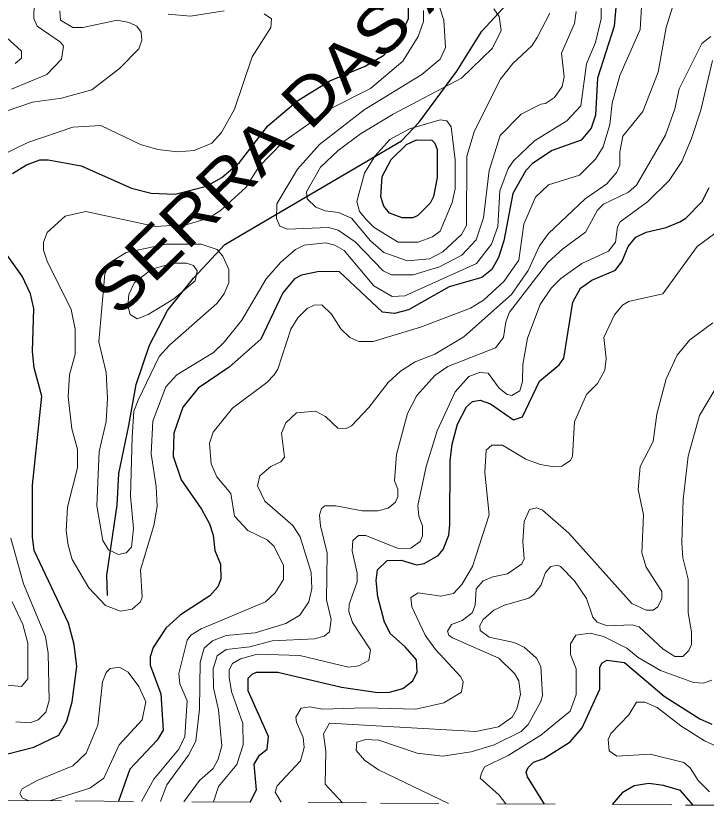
# Model space of a CAD drawing. Extents: x 577 to 602.9, y 7483.8 to 7511.6.
# Drawn here: x 600.48 to 601.665, y 7483.775 to 7485.137 of the extents above; entities that cross this region are included whole.
import ezdxf
from ezdxf.enums import TextEntityAlignment as Align

# ---------------------------------------------------------------- set-up
doc = ezdxf.new("R2010")
doc.units = 0
doc.header["$LTSCALE"] = 0.032
doc.linetypes.add('SHORT_DASHED', pattern=[2.7, 1.5, -1.2])
for name, color, linetype, lineweight in [('1', 7, 'Continuous', 25), ('2', 7, 'Continuous', 13), ('26', 7, 'Continuous', 25), ('62', 7, 'SHORT_DASHED', 13)]:
    doc.layers.add(name, color=color, linetype=linetype, lineweight=lineweight)

msp = doc.modelspace()

# ---------------------------------------------------------------- linework, layer by layer
at = {"layer": '1'}
for points in [[(601.5131, 7485.1904), (601.5068, 7485.1189), (601.4782, 7485.0298), (601.475, 7484.9662), (601.467, 7484.9439), (601.4503, 7484.9232), (601.4002, 7484.9057), (601.3668, 7484.8835), (601.3549, 7484.8716), (601.3326, 7484.8318), (601.3175, 7484.7507), (601.308, 7484.7221), (601.2969, 7484.7014), (601.2794, 7484.6879), (601.2237, 7484.672), (601.1537, 7484.6322), (601.1299, 7484.6258), (601.1092, 7484.6282), (601.0352, 7484.6974), (601.0003, 7484.6982), (600.97, 7484.6918), (600.9581, 7484.6855), (600.9382, 7484.6616), (600.9001, 7484.5821), (600.846, 7484.5336), (600.7927, 7484.4978), (600.7665, 7484.4652), (600.7506, 7484.4207), (600.7498, 7484.3809), (600.7633, 7484.3404), (600.7983, 7484.2903), (600.8118, 7484.2648), (600.8182, 7484.2457), (600.8213, 7484.2195), (600.8309, 7484.1957), (600.8317, 7484.1702), (600.8261, 7484.1567), (600.8126, 7484.1416), (600.7625, 7484.109), (600.7371, 7484.0859), (600.7156, 7484.0525), (600.71, 7484.0366), (600.71, 7484.0223), (600.7283, 7483.973), (600.7323, 7483.911), (600.7219, 7483.8935), (600.675, 7483.8442), (600.6557, 7483.7889)], [(600.4739, 7484.866), (600.4977, 7484.8811), (600.5208, 7484.8898), (600.5351, 7484.8898), (600.5915, 7484.8795), (600.6782, 7484.8413), (600.7116, 7484.8326), (600.753, 7484.831), (600.807, 7484.8445), (600.8333, 7484.8596), (600.8635, 7484.8851), (600.912, 7484.9479), (600.9637, 7484.9916), (601.0185, 7485.025), (601.079, 7485.0505), (601.1116, 7485.0695), (601.1402, 7485.1014), (601.1537, 7485.1324), (601.1537, 7485.1578)], [(600.8816, 7483.7874), (600.893, 7483.8085), (600.8888, 7483.8523), (600.8976, 7483.8679), (600.9111, 7483.8785), (600.9136, 7483.8998), (600.8786, 7483.9786), (600.8786, 7484), (600.885, 7484.0072), (600.8929, 7484.0104), (600.9295, 7484.0104), (601.0384, 7483.9849), (601.1012, 7483.9754), (601.1211, 7483.9762), (601.1442, 7483.9825), (601.1609, 7483.9953), (601.1688, 7484.0112), (601.1672, 7484.0318), (601.1482, 7484.0541), (601.1227, 7484.0764), (601.1124, 7484.0963), (601.1012, 7484.14), (601.0981, 7484.1678), (601.1004, 7484.1861), (601.1171, 7484.202), (601.141, 7484.2028), (601.1672, 7484.1949), (601.1808, 7484.1972), (601.2046, 7484.2108), (601.2134, 7484.2211), (601.2229, 7484.2457), (601.2245, 7484.264), (601.2253, 7484.373), (601.2285, 7484.4016), (601.238, 7484.4358), (601.2531, 7484.466), (601.2635, 7484.4748), (601.277, 7484.4771), (601.2945, 7484.4708), (601.3342, 7484.4437), (601.3493, 7484.4485), (601.3788, 7484.5097), (601.4122, 7484.5376), (601.4201, 7484.5495), (601.436, 7484.6457), (601.4487, 7484.6696), (601.4686, 7484.6831), (601.5092, 7484.7006), (601.5203, 7484.7157), (601.5306, 7484.7411), (601.5442, 7484.757), (601.5617, 7484.7658), (601.5958, 7484.7737), (601.6197, 7484.7833), (601.63, 7484.7896), (601.6579, 7484.8183), (601.6698, 7484.8421)], [(600.4659, 7483.8704), (600.5104, 7483.8816), (600.5534, 7483.9022), (600.5669, 7483.9261), (600.5764, 7483.9595), (600.5844, 7484.0199), (600.5796, 7484.0581), (600.5701, 7484.0947), (600.5112, 7484.2195), (600.508, 7484.2426), (600.508, 7484.3316), (600.5239, 7484.4843), (600.5112, 7484.5328), (600.508, 7484.5606), (600.5104, 7484.6346), (600.5049, 7484.66), (600.4905, 7484.6903), (600.4532, 7484.7419)], [(601.387, 7483.7841), (601.3581, 7483.8307), (601.3557, 7483.8386), (601.3589, 7483.8466), (601.3684, 7483.8561), (601.3859, 7483.8625), (601.4312, 7483.8911), (601.4519, 7483.915), (601.4821, 7483.981), (601.4821, 7484.0191), (601.4861, 7484.0263), (601.4941, 7484.031), (601.5243, 7484.0271), (601.5927, 7483.969), (601.6539, 7483.9301), (601.6746, 7483.9213)], [(601.6422, 7483.7823), (601.6207, 7483.8072), (601.5912, 7483.8161), (601.5663, 7483.8195), (601.541, 7483.8153), (601.5204, 7483.8035), (601.5031, 7483.7833)]]:
    msp.add_lwpolyline(points, dxfattribs=at)
msp.add_lwpolyline([(601.1239, 7484.8904), (601.1505, 7484.9161), (601.1672, 7484.924), (601.1935, 7484.9232), (601.1991, 7484.9185), (601.203, 7484.9073), (601.203, 7484.8596), (601.1967, 7484.827), (601.1911, 7484.8151), (601.1696, 7484.7944), (601.1609, 7484.7904), (601.1426, 7484.7904), (601.1211, 7484.7984), (601.1116, 7484.8103), (601.106, 7484.8262), (601.1084, 7484.8612)], close=True, dxfattribs=at)
at = {"layer": '2'}
for points in [[(600.695, 7483.7886), (600.7164, 7483.8267), (600.7593, 7483.8784), (600.7697, 7483.8998), (600.7736, 7483.9611), (600.7609, 7483.9905), (600.7593, 7484.008), (600.7736, 7484.0652), (600.78, 7484.074), (600.7975, 7484.0851), (600.908, 7484.1312), (600.9247, 7484.1464), (600.939, 7484.1694), (600.939, 7484.1933), (600.9231, 7484.2259), (600.9112, 7484.2378), (600.8778, 7484.2537), (600.8547, 7484.2783), (600.8484, 7484.3173), (600.8245, 7484.3459), (600.815, 7484.3682), (600.8118, 7484.4032), (600.8182, 7484.4223), (600.8516, 7484.4636), (600.9104, 7484.5074), (600.9231, 7484.5209), (600.9295, 7484.5304), (600.9518, 7484.5988), (600.9637, 7484.6187), (600.9796, 7484.6346), (600.9915, 7484.6402), (601.005, 7484.6409), (601.0217, 7484.625), (601.0376, 7484.5996), (601.0527, 7484.5845), (601.0686, 7484.5781), (601.0933, 7484.5781), (601.1744, 7484.6028), (601.2603, 7484.6354), (601.2825, 7484.6489), (601.3175, 7484.6807), (601.343, 7484.7173), (601.3517, 7484.7793), (601.3716, 7484.8254), (601.3939, 7484.8469), (601.4471, 7484.8636), (601.475, 7484.8906), (601.4877, 7484.9121), (601.4996, 7484.9503), (601.5036, 7484.9869), (601.5163, 7485.0346), (601.5513, 7485.1133), (601.5569, 7485.2111)], [(601.1983, 7485.1793), (601.2142, 7485.1292), (601.2173, 7485.0823), (601.2078, 7485.0624), (601.1768, 7485.0362), (601.0774, 7484.9757), (601.0011, 7484.9161), (600.9629, 7484.8739), (600.9279, 7484.8143), (600.9271, 7484.7889), (600.9327, 7484.7761), (600.9462, 7484.7706), (601.0162, 7484.7737), (601.0329, 7484.769), (601.0623, 7484.7491), (601.11, 7484.699), (601.1243, 7484.6926), (601.1617, 7484.6926), (601.207, 7484.7062), (601.2452, 7484.726), (601.2698, 7484.7523), (601.2825, 7484.7904), (601.2921, 7484.8716), (601.3112, 7484.9312), (601.347, 7484.9678), (601.3811, 7484.9853), (601.3891, 7484.9861), (601.4042, 7484.9964), (601.4177, 7485.0155), (601.4209, 7485.0322), (601.4161, 7485.0727), (601.4384, 7485.1236), (601.4416, 7485.1443)], [(601.3072, 7484.7753), (601.3104, 7484.8366), (601.3247, 7484.8747), (601.3342, 7484.8882), (601.37, 7484.9224), (601.4257, 7484.9566), (601.4495, 7484.9821), (601.4591, 7485.0544), (601.475, 7485.091), (601.4845, 7485.1316), (601.4837, 7485.1705)], [(600.4723, 7485.0107), (600.5327, 7485.0362), (600.5581, 7485.0624), (600.5613, 7485.0847), (600.5565, 7485.0918), (600.516, 7485.1189), (600.5104, 7485.1324), (600.5112, 7485.1586)], [(600.4516, 7484.8962), (600.5001, 7484.9193), (600.5772, 7484.9455), (600.6257, 7484.9487), (600.6933, 7484.9161), (600.7235, 7484.9073), (600.7569, 7484.9034), (600.7856, 7484.9057), (600.8158, 7484.9185), (600.8325, 7484.9368), (600.8547, 7484.9765), (600.885, 7485.0664), (600.9176, 7485.1165), (600.9184, 7485.1316), (600.9056, 7485.1403)], [(600.4627, 7484.9733), (600.508, 7484.9884), (600.5581, 7484.9956), (600.6098, 7485.0099), (600.6575, 7485.0465), (600.6909, 7485.0799), (600.6957, 7485.095), (600.6949, 7485.1085), (600.687, 7485.1189), (600.6742, 7485.1252), (600.6536, 7485.1292), (600.5947, 7485.1165), (600.5772, 7485.1165), (600.5565, 7485.1292), (600.555, 7485.1451)], [(601.1792, 7485.1459), (601.1792, 7485.1268), (601.1704, 7485.1014), (601.1442, 7485.0592), (601.0885, 7485.0123), (601.0193, 7484.9773), (600.9382, 7484.9201), (600.8969, 7484.8779), (600.8746, 7484.8421), (600.8301, 7484.8024), (600.8102, 7484.7896), (600.7736, 7484.7785), (600.7196, 7484.7753), (600.5995, 7484.8008), (600.5645, 7484.7928), (600.5335, 7484.765), (600.5271, 7484.7483), (600.5271, 7484.7348), (600.5335, 7484.7157), (600.5748, 7484.633), (600.5812, 7484.5988), (600.5812, 7484.5559), (600.5717, 7484.5209), (600.5693, 7484.4827), (600.5756, 7484.4278), (600.5852, 7484.3929), (600.5852, 7484.361), (600.5685, 7484.2935), (600.5661, 7484.2529), (600.5693, 7484.2283), (600.5764, 7484.2036), (600.6051, 7484.1551), (600.6337, 7484.1249), (600.6591, 7484.1153), (600.679, 7484.1185), (600.6933, 7484.1312), (600.6965, 7484.1392), (600.6933, 7484.1861), (600.7164, 7484.2624), (600.7219, 7484.295), (600.7204, 7484.3292), (600.7116, 7484.3849), (600.7148, 7484.4414), (600.7371, 7484.5002), (600.7561, 7484.5209), (600.819, 7484.559), (600.8372, 7484.5765), (600.8675, 7484.6147), (600.9096, 7484.6855), (600.9343, 7484.7141), (600.9597, 7484.7356), (600.9748, 7484.7435), (601.0114, 7484.7475), (601.0273, 7484.7435), (601.0432, 7484.734), (601.0941, 7484.6736), (601.1259, 7484.6553), (601.1474, 7484.6561), (601.2706, 7484.7117), (601.2961, 7484.7451), (601.3072, 7484.7753)], [(600.7279, 7483.7884), (600.7386, 7483.8171), (600.776, 7483.868), (600.7887, 7483.8919), (600.7951, 7483.9468), (600.7959, 7484.0279), (600.8031, 7484.0517), (600.8174, 7484.0644), (600.8404, 7484.0732), (600.8905, 7484.078), (600.943, 7484.0939), (600.9669, 7484.1082), (600.9828, 7484.1312), (600.9875, 7484.1543), (600.9867, 7484.1813), (600.9677, 7484.2426), (600.9549, 7484.2624), (600.9072, 7484.3038), (600.8945, 7484.33), (600.8985, 7484.3475), (600.9176, 7484.3634), (600.9343, 7484.3714), (600.9406, 7484.3793), (600.9358, 7484.4207), (600.943, 7484.4382), (600.9613, 7484.4557), (600.9939, 7484.4581), (601.0114, 7484.4493), (601.0321, 7484.4294), (601.0464, 7484.4286), (601.0559, 7484.4334), (601.0853, 7484.4644), (601.1187, 7484.5074), (601.1402, 7484.5272), (601.1649, 7484.5431), (601.1991, 7484.5559), (601.2484, 7484.5861), (601.3303, 7484.6584), (601.3589, 7484.6998), (601.3788, 7484.7419), (601.3939, 7484.7634), (601.4567, 7484.823), (601.4941, 7484.8485), (601.5116, 7484.8684), (601.5163, 7484.8803), (601.5163, 7484.9034), (601.5219, 7484.9304), (601.5561, 7484.9725), (601.5823, 7485.0401), (601.5958, 7485.1165), (601.607, 7485.1515)], [(600.8372, 7485.1451), (600.7792, 7485.1363), (600.741, 7485.1395)], [(601.3, 7485.1491), (601.3096, 7485.1355), (601.3128, 7485.1117), (601.2977, 7485.0815), (601.2444, 7485.0298), (601.1275, 7484.9678), (601.071, 7484.9344), (601.0329, 7484.9057), (601.0026, 7484.8771), (600.9788, 7484.835), (600.9796, 7484.823), (600.9947, 7484.8087), (601.0106, 7484.8024), (601.0337, 7484.7992), (601.0559, 7484.7896), (601.0885, 7484.7507), (601.1116, 7484.7308), (601.1521, 7484.7165), (601.1895, 7484.7197), (601.2126, 7484.7316), (601.2444, 7484.7618), (601.2531, 7484.7769), (601.2539, 7484.8962), (601.2666, 7484.9376), (601.3112, 7485.0274), (601.3326, 7485.0552), (601.3652, 7485.0855), (601.3748, 7485.0998), (601.3963, 7485.1411)], [(600.4786, 7485.0552), (600.489, 7485.064), (600.489, 7485.0759), (600.4572, 7485.1053)], [(600.7677, 7483.7882), (600.7951, 7483.8243), (600.8182, 7483.845), (600.8269, 7483.8609), (600.8333, 7483.8839), (600.8277, 7483.946), (600.819, 7483.9833), (600.8182, 7484.0159), (600.8253, 7484.0382), (600.8404, 7484.0493), (600.881, 7484.0541), (600.9199, 7484.0644), (600.9923, 7484.0676), (601.009, 7484.0724), (601.0178, 7484.0796), (601.0209, 7484.101), (601.013, 7484.1344), (601.0138, 7484.2147), (601.0026, 7484.2617), (601.0011, 7484.2799), (601.0042, 7484.2911), (601.0098, 7484.2958), (601.0289, 7484.2958), (601.0742, 7484.2871), (601.1012, 7484.2871), (601.1187, 7484.2919), (601.1315, 7484.3022), (601.1354, 7484.3117), (601.1354, 7484.3245), (601.1299, 7484.3388), (601.1331, 7484.3841), (601.1521, 7484.4541), (601.168, 7484.4851), (601.1991, 7484.5193), (601.2213, 7484.5352), (601.3032, 7484.567), (601.3167, 7484.5845), (601.3207, 7484.6115), (601.3271, 7484.6282), (601.3931, 7484.7133), (601.4185, 7484.7372), (601.4575, 7484.7658), (601.4782, 7484.8032), (601.4885, 7484.8135), (601.5314, 7484.8342), (601.545, 7484.8461), (601.595, 7484.932), (601.611, 7484.9773), (601.6181, 7485.0115), (601.6571, 7485.0894), (601.673, 7485.1014)], [(600.8188, 7483.7878), (600.8277, 7483.814), (600.8587, 7483.8521), (600.8698, 7483.8855), (600.8691, 7483.9221), (600.85, 7483.977), (600.846, 7484.0016), (600.846, 7484.0144), (600.8516, 7484.0255), (600.8651, 7484.0334), (600.8937, 7484.0414), (600.9669, 7484.039), (601.0504, 7484.0191), (601.0686, 7484.0215), (601.0853, 7484.0303), (601.0885, 7484.0485), (601.0575, 7484.0955), (601.0511, 7484.1145), (601.0519, 7484.1273), (601.0655, 7484.1654), (601.0655, 7484.1805), (601.0567, 7484.2187), (601.0583, 7484.2362), (601.0678, 7484.245), (601.0806, 7484.245), (601.1362, 7484.2227), (601.1577, 7484.2235), (601.1736, 7484.2346), (601.1776, 7484.2442), (601.1776, 7484.2617), (601.1712, 7484.2783), (601.1696, 7484.2966), (601.1839, 7484.3634), (601.203, 7484.4247), (601.234, 7484.4915), (601.2571, 7484.5177), (601.2754, 7484.5249), (601.2905, 7484.5233), (601.3096, 7484.4978), (601.3231, 7484.4867), (601.3311, 7484.4851), (601.3446, 7484.493), (601.3493, 7484.509), (601.3501, 7484.5384), (601.3581, 7484.5837), (601.3796, 7484.6417), (601.3986, 7484.6696), (601.4153, 7484.6863), (601.4511, 7484.7117), (601.4972, 7484.7332), (601.5092, 7484.7483), (601.5124, 7484.7745), (601.5171, 7484.7833), (601.564, 7484.8175), (601.6014, 7484.8541), (601.6229, 7484.8867), (601.6396, 7484.9264), (601.6555, 7484.9749), (601.6754, 7485.06)], [(600.9351, 7483.7871), (600.9246, 7483.8043), (600.9284, 7483.8152), (600.9684, 7483.8582), (600.9747, 7483.881), (600.9731, 7483.8986), (600.9613, 7483.9245), (600.9605, 7483.9332), (600.9692, 7483.9484), (600.9844, 7483.9507), (601.0058, 7483.9468), (601.079, 7483.9491), (601.1664, 7483.9468), (601.2142, 7483.9579), (601.2444, 7483.9762), (601.2476, 7483.9937), (601.2436, 7484.0024), (601.1998, 7484.0493), (601.1824, 7484.074), (601.1593, 7484.1225), (601.1577, 7484.1384), (601.1704, 7484.1464), (601.2094, 7484.1408), (601.2309, 7484.1456), (601.2452, 7484.1607), (601.2635, 7484.1917), (601.2921, 7484.2807), (601.2849, 7484.3531), (601.2873, 7484.3913), (601.2969, 7484.4), (601.3151, 7484.4), (601.3549, 7484.3762), (601.3796, 7484.3666), (601.4002, 7484.3634), (601.4169, 7484.3642), (601.432, 7484.3738), (601.4352, 7484.3809), (601.4384, 7484.4398), (601.4591, 7484.4867), (601.4782, 7484.5058), (601.4909, 7484.5288), (601.4933, 7484.5487), (601.4893, 7484.5845), (601.5076, 7484.6235), (601.5211, 7484.6402), (601.5314, 7484.6465), (601.5903, 7484.66), (601.6491, 7484.7411), (601.6968, 7484.7761)], [(601.0404, 7483.7863), (601.0105, 7483.8182), (601.0117, 7483.8751), (601.0079, 7483.9046), (601.0178, 7483.9229), (601.269, 7483.9086), (601.308, 7483.9165), (601.3318, 7483.9332), (601.3398, 7483.9476), (601.3462, 7483.9722), (601.343, 7483.9953), (601.3358, 7484.008), (601.3088, 7484.0342), (601.2293, 7484.0692), (601.2229, 7484.074), (601.2205, 7484.0811), (601.2277, 7484.0923), (601.246, 7484.0994), (601.2627, 7484.1122), (601.2682, 7484.1257), (601.2698, 7484.1535), (601.2817, 7484.167), (601.2984, 7484.1742), (601.3239, 7484.179), (601.3485, 7484.1964), (601.3525, 7484.2052), (601.3501, 7484.2346), (601.3525, 7484.2688), (601.3613, 7484.2895), (601.374, 7484.2927), (601.3835, 7484.2887), (601.4289, 7484.2489), (601.537, 7484.1281), (601.5617, 7484.1169), (601.5736, 7484.1169), (601.5815, 7484.1225), (601.5887, 7484.1368), (601.5887, 7484.1487), (601.5617, 7484.1909), (601.5545, 7484.2155), (601.5569, 7484.2807), (601.5481, 7484.3237), (601.5513, 7484.3634), (601.5736, 7484.4064), (601.5799, 7484.4533), (601.5958, 7484.5137), (601.6149, 7484.5543), (601.6364, 7484.5805), (601.6762, 7484.6099)], [(601.2222, 7483.7852), (601.1021, 7483.843), (601.0782, 7483.8593), (601.0639, 7483.876), (601.0647, 7483.8903), (601.0798, 7483.8951), (601.1028, 7483.8935), (601.1688, 7483.8712), (601.2118, 7483.8664), (601.2611, 7483.8736), (601.3008, 7483.8855), (601.347, 7483.9086), (601.3589, 7483.9205), (601.3811, 7483.9603), (601.3835, 7483.9706), (601.3811, 7484.0199), (601.3732, 7484.0342), (601.3525, 7484.0533), (601.335, 7484.0613), (601.2921, 7484.0708), (601.277, 7484.0819), (601.2762, 7484.0907), (601.2817, 7484.101), (601.3, 7484.1169), (601.3183, 7484.1257), (601.3605, 7484.1376), (601.3684, 7484.1432), (601.3811, 7484.1591), (601.3891, 7484.1813), (601.3978, 7484.1917), (601.4098, 7484.1941), (601.4145, 7484.1917), (601.4384, 7484.167), (601.4591, 7484.1368), (601.4702, 7484.105), (601.4774, 7484.0963), (601.4949, 7484.0899), (601.5378, 7484.0915), (601.5497, 7484.0883), (601.5911, 7484.0501), (601.611, 7484.0374), (601.6245, 7484.0374), (601.6348, 7484.0477), (601.6396, 7484.0581), (601.6396, 7484.0796), (601.634, 7484.1122), (601.634, 7484.1702), (601.6245, 7484.2068), (601.6229, 7484.233), (601.6253, 7484.307), (601.634, 7484.3809), (601.6531, 7484.4509), (601.6944, 7484.5201)], [(600.4794, 7483.9253), (600.5041, 7483.9237), (600.5176, 7483.9285), (600.5311, 7483.942), (600.5367, 7483.9619), (600.5351, 7484.043), (600.5303, 7484.0716), (600.4929, 7484.1623), (600.4707, 7484.2402)], [(600.446, 7483.9897), (600.489, 7483.9857), (600.5001, 7483.9992), (600.5001, 7484.0605), (600.4913, 7484.0923), (600.4731, 7484.1312)], [(601.6746, 7483.9969), (601.6603, 7483.9913), (601.6428, 7483.9929), (601.5863, 7484.0136), (601.5481, 7484.0358), (601.5283, 7484.0517), (601.4885, 7484.0716), (601.4654, 7484.0772), (601.4408, 7484.074), (601.432, 7484.0589), (601.432, 7484.0406), (601.4416, 7484.0159), (601.4416, 7483.9722), (601.4312, 7483.9436), (601.3811, 7483.9022), (601.3247, 7483.8672), (601.2842, 7483.8478), (601.2788, 7483.8372), (601.2767, 7483.8288), (601.3095, 7483.7993), (601.3205, 7483.7845)], [(600.5373, 7483.7897), (600.6066, 7483.8116), (600.6305, 7483.8283), (600.6567, 7483.8855), (600.6965, 7483.9285), (600.7029, 7483.9595), (600.6909, 7483.9857), (600.6726, 7484.0104), (600.6575, 7484.0191), (600.6416, 7484.0167), (600.6345, 7484.0096), (600.6281, 7483.9937), (600.6202, 7483.9197), (600.6003, 7483.8712), (600.5772, 7483.8497), (600.516, 7483.8243), (600.4905, 7483.81), (600.4866, 7483.802), (600.4902, 7483.7946), (600.5016, 7483.7899)], [(601.6704, 7483.8051), (601.651, 7483.8245), (601.6375, 7483.8464), (601.6266, 7483.8557), (601.5688, 7483.8696), (601.5116, 7483.8664), (601.498, 7483.8752), (601.4964, 7483.8951), (601.5012, 7483.9054), (601.5322, 7483.9372), (601.545, 7483.9587), (601.5593, 7483.9587), (601.5807, 7483.9499), (601.6213, 7483.9181), (601.6618, 7483.8927), (601.7056, 7483.8728)]]:
    msp.add_lwpolyline(points, dxfattribs=at)
for points in [[(601.1553, 7484.9431), (601.2078, 7484.9582), (601.2197, 7484.9566), (601.2269, 7484.9463), (601.234, 7484.8898), (601.234, 7484.8397), (601.2285, 7484.8167), (601.2078, 7484.7674), (601.1951, 7484.7578), (601.1704, 7484.7483), (601.1362, 7484.7483), (601.0949, 7484.7737), (601.0814, 7484.7865), (601.0694, 7484.8008), (601.0647, 7484.8183), (601.0782, 7484.8668), (601.0957, 7484.8962), (601.1219, 7484.9248)], [(600.772, 7484.7451), (600.7975, 7484.7451), (600.8253, 7484.7356), (600.8349, 7484.7244), (600.8452, 7484.7014), (600.8452, 7484.6791), (600.8372, 7484.66), (600.8245, 7484.6433), (600.7434, 7484.5718), (600.7259, 7484.5519), (600.6893, 7484.4771), (600.6822, 7484.4581), (600.679, 7484.4135), (600.6766, 7484.3125), (600.6814, 7484.2569), (600.6782, 7484.2251), (600.6687, 7484.2155), (600.6559, 7484.2123), (600.6385, 7484.2203), (600.6289, 7484.2362), (600.6186, 7484.2958), (600.6225, 7484.3889), (600.6345, 7484.4406), (600.6369, 7484.4803), (600.6345, 7484.5249), (600.6218, 7484.5773), (600.6321, 7484.6942), (600.6432, 7484.7149), (600.6687, 7484.7308), (600.7371, 7484.7451)], [(600.7498, 7484.7125), (600.7728, 7484.7125), (600.7848, 7484.7085), (600.7911, 7484.699), (600.7872, 7484.6823), (600.7506, 7484.6513), (600.7068, 7484.6243), (600.6878, 7484.6171), (600.6758, 7484.6243), (600.6718, 7484.6394), (600.6734, 7484.6584), (600.683, 7484.6791), (600.7132, 7484.7022)]]:
    msp.add_lwpolyline(points, close=True, dxfattribs=at)
at = {"layer": '26'}
msp.add_lwpolyline([(600.6372, 7484.1419), (600.6359, 7484.177), (600.6534, 7484.2973), (600.6561, 7484.3514), (600.6737, 7484.4338), (600.6859, 7484.5041), (600.7088, 7484.5717), (600.7399, 7484.6311), (600.7845, 7484.6865), (600.8386, 7484.7446), (601.1418, 7484.9222), (601.1719, 7484.9542), (601.2367, 7485.042), (601.2793, 7485.1103), (601.3511, 7485.1883)], dxfattribs=at)
at = {"layer": '62'}
msp.add_lwpolyline([(593.7709, 7483.8329), (594.2948, 7483.8296), (594.8187, 7483.8264), (595.3426, 7483.8231), (595.8665, 7483.8198), (596.3904, 7483.8165), (596.9143, 7483.8132), (597.4382, 7483.8098), (597.9621, 7483.8065), (598.486, 7483.8031), (599.0099, 7483.7997), (599.5338, 7483.7963), (600.0577, 7483.7928), (600.5816, 7483.7894), (601.1055, 7483.7859), (601.6294, 7483.7824), (602.1533, 7483.7789), (602.6772, 7483.7754)], dxfattribs=at)

# ---------------------------------------------------------------- texts
at = {"layer": '26', "width": 1.15}
msp.add_text('SERRA DAS ARARAS', height=0.08, rotation=44.355, dxfattribs=at).set_placement((601.1036, 7485.0551), align=Align.CENTER)

doc.saveas('drawing.dxf')
